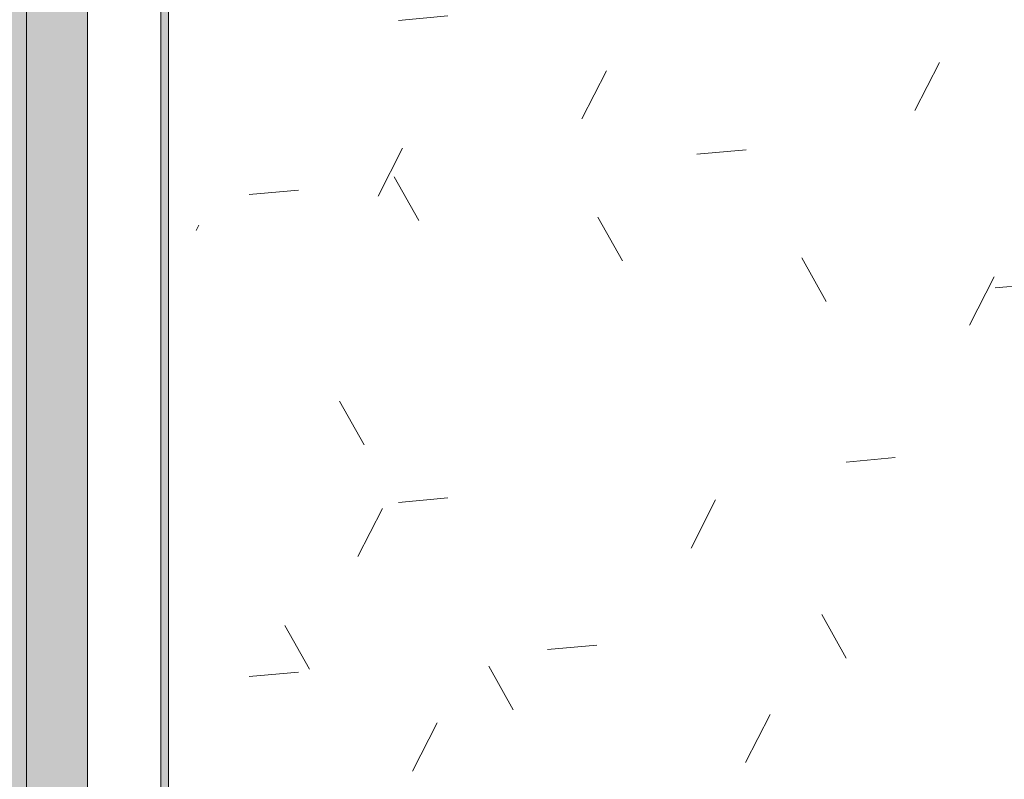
# Model space of a CAD drawing. Header units: millimetres. Extents: x -2180 to 91692, y -6418 to 21859.
# Tile 373 of 482: x 76086 to 76697, y -3004 to -2533. Entities that reach past the tile are written whole.
import ezdxf

# ---------------------------------------------------------------- set-up
doc = ezdxf.new("R2010")
doc.units = ezdxf.units.MM
doc.layers.add('Doors', color=7, linetype='Continuous', lineweight=9)
doc.layers.add('Doors-2', color=7, linetype='Continuous', lineweight=18)
doc.layers.add('Doors-3', color=7, linetype='Continuous', lineweight=9, true_color=0x646464)
doc.layers.add('Surface Pattern-3', color=7, linetype='Continuous', lineweight=9, true_color=0xc0c0c0)

# ---------------------------------------------------------------- blocks, each defined once
blk = doc.blocks.new('SMA_D01_ 1-poolne - SU-P-04 - 750x2100-1929763-3D-kunsti lähteülesanne')
at = {"layer": 'Doors-3'}
for points in [[(17814.53, -3439.88), (17814.53, -1415.93), (17852.37, -1432.45), (17852.37, -1407.95), (17804.2, -1386.91), (17804.2, -3435.36), (17809.73, -3437.78)], [(17852.37, -3436.8), (17852.37, -1432.45), (17814.53, -1415.93), (17814.53, -3420.27), (17851.74, -3436.52)], [(17897.89, -3406.23), (17902.68, -3405.8), (17902.68, -1442.62), (17897.89, -1443.05), (17897.89, -3405.8)]]:
    blk.add_hatch(color=256, dxfattribs=at).paths.add_polyline_path(points, flags=0)
at = {"layer": 'Doors'}
for p, q in [((17814.53, -1415.93), (17814.53, -3439.88)), ((17814.53, -1415.93), (17814.53, -3420.27)), ((17902.68, -1442.62), (17902.68, -3405.8))]:
    blk.add_line(p, q, dxfattribs=at)
at = {"layer": 'Doors-2'}
for p, q in [((17897.89, -3432.7), (17897.89, -1428.35)), ((17852.37, -1432.45), (17852.37, -3436.8))]:
    blk.add_line(p, q, dxfattribs=at)

msp = doc.modelspace()

# ---------------------------------------------------------------- hatches: boundary and pattern name
at = {"layer": 'Surface Pattern-3'}
h = msp.add_hatch(dxfattribs=at)
h.set_pattern_fill('FP_74', color=256, style=0, pattern_type=2)
h.set_pattern_definition([(5.15, (51159.7, 11430.26), (370.0156, 132.9285), [30.65, -247.987, 30.65, -1734.05]), (5.15, (51159.7, 11430.26), (370.0156, 132.9285), [-309.287, -247.987, 30.65, -526.624, -928.79]), (5.15, (51159.7, 11430.26), (370.0156, 132.9285), [-1114.547, 30.65, -247.987, 30.65, -619.503]), (5.15, (51159.7, 11430.26), (370.0156, 132.9285), [-1423.834, -155.108, 30.65, -433.745]), (119.404, (51298.46, 11492.55), (-265.1194, 271.27332), [31.088, -251.532, -1789.925]), (119.404, (51298.46, 11492.55), (-265.1194, 271.27332), [-282.62, 31.088, -251.532, -1507.305]), (119.404, (51298.46, 11492.55), (-265.1194, 271.27332), [-565.239, 31.088, -534.151, -942.066]), (119.404, (51298.46, 11492.55), (-265.1194, 271.27332), [-1130.479, 31.088, -251.532, -659.446]), (119.404, (51298.46, 11492.55), (-265.1194, 271.27332), [-1413.098, 31.088, -157.325, -471.033]), (119.404, (51298.46, 11492.55), (-265.1194, 271.27332), [-1601.512, 31.088, -439.945]), (242.906, (51344.71, 11695.88), (-104.897, -404.2002), [33.512, -271.143, -1929.481]), (242.906, (51344.71, 11695.88), (-104.897, -404.2002), [-304.655, 33.512, -271.143, -1624.826]), (242.906, (51344.71, 11695.88), (-104.897, -404.2002), [-609.31, 33.512, -575.798, -1015.516]), (242.906, (51344.71, 11695.88), (-104.897, -404.2002), [-1218.62, 33.512, -271.143, -710.861]), (242.906, (51344.71, 11695.88), (-104.897, -404.2002), [-1523.274, 33.512, -169.591, -507.758]), (242.906, (51344.71, 11695.88), (-104.897, -404.2002), [-1726.378, 33.512, -474.246])])
h.paths.add_polyline_path([(76210.21, -3421.46), (77984.51, -3261.55), (77984.51, -1132.85), (76247.98, -1289.35), (76247.98, -1387.36), (76195.67, -1392.07), (76195.67, -1394.22), (76210.21, -1400.56), (76210.21, -1439.77), (76195.67, -1441.08), (76195.67, -3413.27), (76210.21, -3419.61)], flags=0)
h.paths.add_polyline_path([(78095.55, -3251.55), (78287.02, -3234.29), (78287.02, -811.55), (78095.55, -828.81), (78095.55, -3244.83)], flags=0)
h.paths.add_polyline_path([(76247.98, -1210.82), (77984.51, -1054.32), (77984.51, -838.81), (76247.98, -995.31), (76247.98, -1142.1)], flags=0)

# ---------------------------------------------------------------- block references
at = {"layer": 'Doors'}
msp.add_blockref('SMA_D01_ 1-poolne - SU-P-04 - 750x2100-1929763-3D-kunsti lähteülesanne', (58275.89, 0), dxfattribs=at)

doc.saveas('drawing.dxf')
